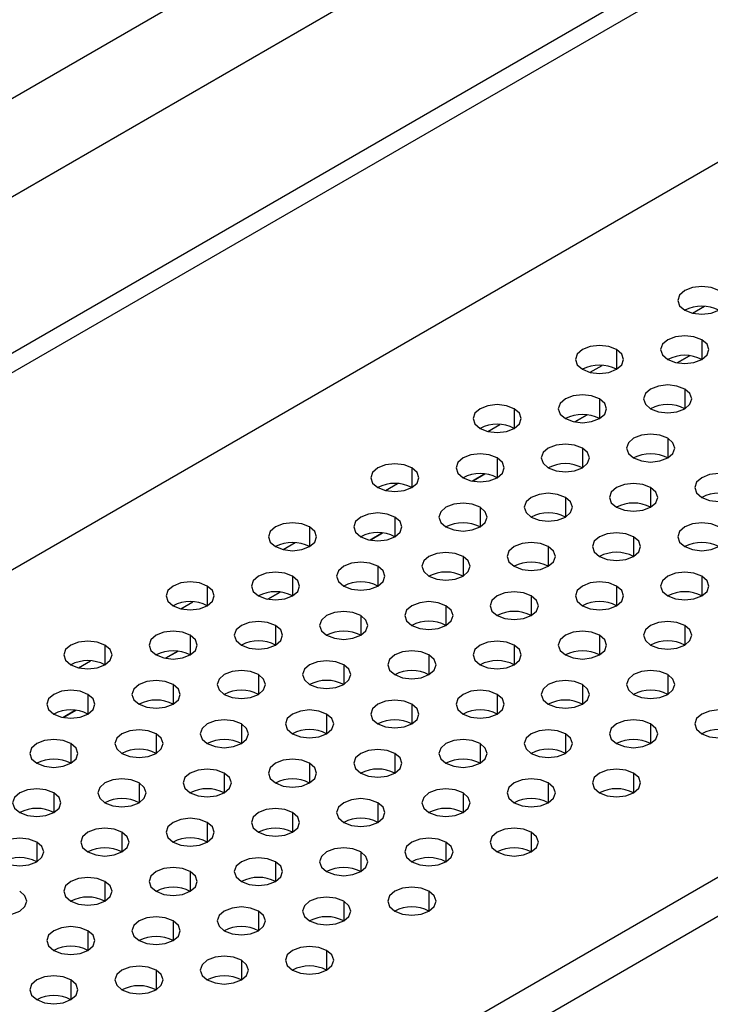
# Model space of a CAD drawing. Header units: millimetres. Extents: x 0 to 1118, y 0 to 864.
# Tile 349 of 397: x 994.58 to 997.45, y 722.26 to 726.34. Entities that reach past the tile are written whole.
import ezdxf

# ---------------------------------------------------------------- set-up
doc = ezdxf.new("R2010")
doc.units = ezdxf.units.MM

msp = doc.modelspace()

# ---------------------------------------------------------------- linework, layer by layer
at = {"color": 7, "linetype": 'Continuous', "lineweight": 25}
for p, q in [((947.7002, 698.97), (999.6022, 728.9324)), ((946.1073, 696.995), (1001.403, 728.9165)), ((1001.4737, 728.8757), (946.178, 696.9542)), ((999.7058, 728.5839), (947.8037, 698.6215)), ((945.9658, 696.0152), (1001.6859, 728.1816)), ((948.5326, 694.5334), (1004.2526, 726.6999)), ((1004.3234, 726.5774), (948.6033, 694.4109)), ((997.3607, 724.9501), (997.3092, 724.9204)), ((996.9364, 724.7052), (996.885, 724.6755)), ((996.5122, 724.4603), (996.4607, 724.4306)), ((996.0879, 724.2153), (996.0364, 724.1856)), ((995.6636, 723.9704), (995.6122, 723.9407)), ((995.2394, 723.7255), (995.1879, 723.6958)), ((994.8151, 723.4806), (994.7637, 723.4509))]:
    msp.add_line(p, q, dxfattribs=at)
at = {"color": 8, "linetype": 'Continuous', "lineweight": 25}
for p, q in [((997.3726, 725.1261), (997.4227, 725.155)), ((997.4114, 725.016), (997.4114, 724.9344)), ((997.0578, 724.9752), (997.0578, 724.8936)), ((997.3093, 724.9204), (997.3608, 724.9501)), ((996.9483, 724.8812), (996.9984, 724.9101)), ((997.3407, 724.8119), (997.3407, 724.7303)), ((996.9871, 724.7711), (996.9871, 724.6895)), ((996.6336, 724.7303), (996.6336, 724.6486)), ((996.8851, 724.6755), (996.9365, 724.7052)), ((996.5241, 724.6363), (996.5741, 724.6652)), ((997.27, 724.6078), (997.27, 724.5262)), ((996.9164, 724.567), (996.9164, 724.4854)), ((996.5629, 724.5262), (996.5629, 724.4445)), ((996.2093, 724.4854), (996.2093, 724.4037)), ((996.4608, 724.4305), (996.5123, 724.4602)), ((996.0998, 724.3913), (996.1499, 724.4202)), ((997.1993, 724.4037), (997.1993, 724.3221)), ((996.8457, 724.3629), (996.8457, 724.2813)), ((996.4922, 724.3221), (996.4922, 724.2404)), ((996.1386, 724.2813), (996.1386, 724.1996)), ((995.785, 724.2404), (995.785, 724.1588)), ((996.0365, 724.1856), (996.088, 724.2153)), ((997.1285, 724.1996), (997.1285, 724.118)), ((995.6755, 724.1464), (995.7256, 724.1753)), ((996.775, 724.1588), (996.775, 724.0771)), ((996.4214, 724.118), (996.4214, 724.0363)), ((996.0679, 724.0771), (996.0679, 723.9955)), ((995.7143, 724.0363), (995.7143, 723.9547)), ((997.4114, 724.0363), (997.4114, 723.9547)), ((995.3608, 723.9955), (995.3608, 723.9139)), ((997.0578, 723.9955), (997.0578, 723.9139)), ((995.6123, 723.9407), (995.6637, 723.9704)), ((996.7043, 723.9547), (996.7043, 723.873)), ((995.2513, 723.9015), (995.3013, 723.9304)), ((996.3507, 723.9139), (996.3507, 723.8322)), ((995.9972, 723.873), (995.9972, 723.7914)), ((995.6436, 723.8322), (995.6436, 723.7506)), ((997.3407, 723.8322), (997.3407, 723.7506)), ((995.2901, 723.7914), (995.2901, 723.7098)), ((996.9871, 723.7914), (996.9871, 723.7098)), ((994.9365, 723.7506), (994.9365, 723.6689)), ((996.6336, 723.7506), (996.6336, 723.6689)), ((995.188, 723.6958), (995.2395, 723.7255)), ((996.28, 723.7098), (996.28, 723.6281)), ((994.827, 723.6566), (994.8771, 723.6855)), ((995.9265, 723.6689), (995.9265, 723.5873)), ((995.5729, 723.6281), (995.5729, 723.5465)), ((997.27, 723.6281), (997.27, 723.5465)), ((995.2194, 723.5873), (995.2194, 723.5057)), ((996.9164, 723.5873), (996.9164, 723.5057)), ((994.8658, 723.5465), (994.8658, 723.4648)), ((996.5629, 723.5465), (996.5629, 723.4648)), ((996.2093, 723.5057), (996.2093, 723.424)), ((994.7638, 723.4508), (994.8152, 723.4806)), ((995.8558, 723.4648), (995.8558, 723.3832)), ((995.5022, 723.424), (995.5022, 723.3424)), ((997.1993, 723.424), (997.1993, 723.3424)), ((995.1486, 723.3832), (995.1486, 723.3016)), ((996.8457, 723.3832), (996.8457, 723.3016)), ((994.7951, 723.3424), (994.7951, 723.2607)), ((996.4922, 723.3424), (996.4922, 723.2607)), ((996.1386, 723.3016), (996.1386, 723.2199)), ((995.785, 723.2607), (995.785, 723.1791)), ((995.4315, 723.2199), (995.4315, 723.1383)), ((997.1285, 723.2199), (997.1285, 723.1383)), ((995.0779, 723.1791), (995.0779, 723.0975)), ((996.775, 723.1791), (996.775, 723.0975)), ((994.7244, 723.1383), (994.7244, 723.0566)), ((996.4214, 723.1383), (996.4214, 723.0566)), ((996.0679, 723.0975), (996.0679, 723.0158)), ((995.7143, 723.0566), (995.7143, 722.975)), ((995.3608, 723.0158), (995.3608, 722.9342)), ((995.0072, 722.975), (995.0072, 722.8934)), ((996.7043, 722.975), (996.7043, 722.8934)), ((994.6537, 722.9342), (994.6537, 722.8525)), ((996.3507, 722.9342), (996.3507, 722.8525)), ((995.9972, 722.8934), (995.9972, 722.8117)), ((995.6436, 722.8525), (995.6436, 722.7709)), ((995.2901, 722.8117), (995.2901, 722.7301)), ((994.9365, 722.7709), (994.9365, 722.6893)), ((996.28, 722.7301), (996.28, 722.6484)), ((995.9265, 722.6893), (995.9265, 722.6076)), ((995.5729, 722.6484), (995.5729, 722.5668)), ((995.2194, 722.6076), (995.2194, 722.526)), ((994.8658, 722.5668), (994.8658, 722.4852)), ((995.8558, 722.4852), (995.8558, 722.4035)), ((995.5022, 722.4443), (995.5022, 722.3627)), ((995.1486, 722.4035), (995.1486, 722.3219)), ((994.7951, 722.3627), (994.7951, 722.2811))]:
    msp.add_line(p, q, dxfattribs=at)
at = {"color": 7, "linetype": 'Continuous', "lineweight": 25, "flags": 128}
for points in [[(997.4821, 725.2201), (997.4497, 725.2326), (997.4114, 725.237), (997.3731, 725.2326), (997.3407, 725.2201), (997.319, 725.2014), (997.3114, 725.1793), (997.319, 725.1572), (997.3407, 725.1385)], [(997.3407, 725.1385), (997.3731, 725.126), (997.4114, 725.1216), (997.4497, 725.126), (997.4821, 725.1385), (997.5038, 725.1572), (997.5114, 725.1793), (997.5038, 725.2014), (997.4821, 725.2201)], [(997.4114, 725.016), (997.3789, 725.0285), (997.3407, 725.0329), (997.3024, 725.0285), (997.27, 725.016), (997.2483, 724.9973), (997.2407, 724.9752), (997.2483, 724.9531), (997.27, 724.9344)], [(997.27, 724.9344), (997.3024, 724.9219), (997.3407, 724.9175), (997.3789, 724.9219), (997.4114, 724.9344), (997.4331, 724.9531), (997.4407, 724.9752), (997.4331, 724.9973), (997.4114, 725.016)], [(997.0578, 724.9752), (997.0254, 724.9877), (996.9871, 724.9921), (996.9489, 724.9877), (996.9164, 724.9752), (996.8947, 724.9565), (996.8871, 724.9344), (996.8947, 724.9123), (996.9164, 724.8936)], [(996.9164, 724.8936), (996.9489, 724.881), (996.9871, 724.8766), (997.0254, 724.881), (997.0578, 724.8936), (997.0795, 724.9123), (997.0871, 724.9344), (997.0795, 724.9565), (997.0578, 724.9752)], [(997.3407, 724.8119), (997.3082, 724.8244), (997.27, 724.8288), (997.2317, 724.8244), (997.1993, 724.8119), (997.1776, 724.7932), (997.17, 724.7711), (997.1776, 724.749), (997.1993, 724.7303)], [(997.1993, 724.7303), (997.2317, 724.7178), (997.27, 724.7134), (997.3082, 724.7178), (997.3407, 724.7303), (997.3624, 724.749), (997.37, 724.7711), (997.3624, 724.7932), (997.3407, 724.8119)], [(996.9871, 724.7711), (996.9547, 724.7836), (996.9164, 724.788), (996.8781, 724.7836), (996.8457, 724.7711), (996.824, 724.7524), (996.8164, 724.7303), (996.824, 724.7082), (996.8457, 724.6895)], [(996.8457, 724.6895), (996.8781, 724.6769), (996.9164, 724.6725), (996.9547, 724.6769), (996.9871, 724.6895), (997.0088, 724.7082), (997.0164, 724.7303), (997.0088, 724.7524), (996.9871, 724.7711)], [(996.6336, 724.7303), (996.6011, 724.7428), (996.5629, 724.7472), (996.5246, 724.7428), (996.4922, 724.7303), (996.4705, 724.7115), (996.4629, 724.6895), (996.4705, 724.6674), (996.4922, 724.6486)], [(996.4922, 724.6486), (996.5246, 724.6361), (996.5629, 724.6317), (996.6011, 724.6361), (996.6336, 724.6486), (996.6553, 724.6674), (996.6629, 724.6895), (996.6553, 724.7115), (996.6336, 724.7303)], [(997.27, 724.6078), (997.2375, 724.6203), (997.1993, 724.6247), (997.161, 724.6203), (997.1285, 724.6078), (997.1069, 724.5891), (997.0993, 724.567), (997.1069, 724.5449), (997.1285, 724.5262)], [(997.1285, 724.5262), (997.161, 724.5137), (997.1993, 724.5093), (997.2375, 724.5137), (997.27, 724.5262), (997.2916, 724.5449), (997.2993, 724.567), (997.2916, 724.5891), (997.27, 724.6078)], [(996.9164, 724.567), (996.884, 724.5795), (996.8457, 724.5839), (996.8074, 724.5795), (996.775, 724.567), (996.7533, 724.5483), (996.7457, 724.5262), (996.7533, 724.5041), (996.775, 724.4854)], [(996.775, 724.4854), (996.8074, 724.4728), (996.8457, 724.4684), (996.884, 724.4728), (996.9164, 724.4854), (996.9381, 724.5041), (996.9457, 724.5262), (996.9381, 724.5483), (996.9164, 724.567)], [(996.5629, 724.5262), (996.5304, 724.5387), (996.4922, 724.5431), (996.4539, 724.5387), (996.4214, 724.5262), (996.3998, 724.5074), (996.3922, 724.4854), (996.3998, 724.4633), (996.4214, 724.4445)], [(996.4214, 724.4445), (996.4539, 724.432), (996.4922, 724.4276), (996.5304, 724.432), (996.5629, 724.4445), (996.5845, 724.4633), (996.5922, 724.4854), (996.5845, 724.5074), (996.5629, 724.5262)], [(996.2093, 724.4854), (996.1769, 724.4979), (996.1386, 724.5023), (996.1003, 724.4979), (996.0679, 724.4854), (996.0462, 724.4666), (996.0386, 724.4445), (996.0462, 724.4224), (996.0679, 724.4037)], [(996.0679, 724.4037), (996.1003, 724.3912), (996.1386, 724.3868), (996.1769, 724.3912), (996.2093, 724.4037), (996.231, 724.4224), (996.2386, 724.4445), (996.231, 724.4666), (996.2093, 724.4854)], [(997.5528, 724.4445), (997.5204, 724.457), (997.4821, 724.4614), (997.4438, 724.457), (997.4114, 724.4445), (997.3897, 724.4258), (997.3821, 724.4037), (997.3897, 724.3816), (997.4114, 724.3629)], [(997.4114, 724.3629), (997.4438, 724.3504), (997.4821, 724.346), (997.5204, 724.3504), (997.5528, 724.3629), (997.5745, 724.3816), (997.5821, 724.4037), (997.5745, 724.4258), (997.5528, 724.4445)], [(997.1993, 724.4037), (997.1668, 724.4162), (997.1285, 724.4206), (997.0903, 724.4162), (997.0578, 724.4037), (997.0362, 724.385), (997.0285, 724.3629), (997.0362, 724.3408), (997.0578, 724.3221)], [(997.0578, 724.3221), (997.0903, 724.3096), (997.1285, 724.3052), (997.1668, 724.3096), (997.1993, 724.3221), (997.2209, 724.3408), (997.2285, 724.3629), (997.2209, 724.385), (997.1993, 724.4037)], [(996.8457, 724.3629), (996.8133, 724.3754), (996.775, 724.3798), (996.7367, 724.3754), (996.7043, 724.3629), (996.6826, 724.3442), (996.675, 724.3221), (996.6826, 724.3), (996.7043, 724.2813)], [(996.7043, 724.2813), (996.7367, 724.2687), (996.775, 724.2643), (996.8133, 724.2687), (996.8457, 724.2813), (996.8674, 724.3), (996.875, 724.3221), (996.8674, 724.3442), (996.8457, 724.3629)], [(996.4922, 724.3221), (996.4597, 724.3346), (996.4214, 724.339), (996.3832, 724.3346), (996.3507, 724.3221), (996.3291, 724.3033), (996.3214, 724.2813), (996.3291, 724.2592), (996.3507, 724.2404)], [(996.3507, 724.2404), (996.3832, 724.2279), (996.4214, 724.2235), (996.4597, 724.2279), (996.4922, 724.2404), (996.5138, 724.2592), (996.5214, 724.2813), (996.5138, 724.3033), (996.4922, 724.3221)], [(996.1386, 724.2813), (996.1062, 724.2938), (996.0679, 724.2982), (996.0296, 724.2938), (995.9972, 724.2813), (995.9755, 724.2625), (995.9679, 724.2404), (995.9755, 724.2183), (995.9972, 724.1996)], [(995.9972, 724.1996), (996.0296, 724.1871), (996.0679, 724.1827), (996.1062, 724.1871), (996.1386, 724.1996), (996.1603, 724.2183), (996.1679, 724.2404), (996.1603, 724.2625), (996.1386, 724.2813)], [(995.785, 724.2404), (995.7526, 724.2529), (995.7143, 724.2573), (995.6761, 724.2529), (995.6436, 724.2404), (995.6219, 724.2217), (995.6143, 724.1996), (995.6219, 724.1775), (995.6436, 724.1588)], [(995.6436, 724.1588), (995.6761, 724.1463), (995.7143, 724.1419), (995.7526, 724.1463), (995.785, 724.1588), (995.8067, 724.1775), (995.8143, 724.1996), (995.8067, 724.2217), (995.785, 724.2404)], [(997.4821, 724.2404), (997.4497, 724.2529), (997.4114, 724.2573), (997.3731, 724.2529), (997.3407, 724.2404), (997.319, 724.2217), (997.3114, 724.1996), (997.319, 724.1775), (997.3407, 724.1588)], [(997.3407, 724.1588), (997.3731, 724.1463), (997.4114, 724.1419), (997.4497, 724.1463), (997.4821, 724.1588), (997.5038, 724.1775), (997.5114, 724.1996), (997.5038, 724.2217), (997.4821, 724.2404)], [(997.1285, 724.1996), (997.0961, 724.2121), (997.0578, 724.2165), (997.0196, 724.2121), (996.9871, 724.1996), (996.9654, 724.1809), (996.9578, 724.1588), (996.9654, 724.1367), (996.9871, 724.118)], [(996.9871, 724.118), (997.0196, 724.1055), (997.0578, 724.1011), (997.0961, 724.1055), (997.1285, 724.118), (997.1502, 724.1367), (997.1578, 724.1588), (997.1502, 724.1809), (997.1285, 724.1996)], [(996.775, 724.1588), (996.7426, 724.1713), (996.7043, 724.1757), (996.666, 724.1713), (996.6336, 724.1588), (996.6119, 724.1401), (996.6043, 724.118), (996.6119, 724.0959), (996.6336, 724.0771)], [(996.6336, 724.0771), (996.666, 724.0646), (996.7043, 724.0602), (996.7426, 724.0646), (996.775, 724.0771), (996.7967, 724.0959), (996.8043, 724.118), (996.7967, 724.1401), (996.775, 724.1588)], [(996.4214, 724.118), (996.389, 724.1305), (996.3507, 724.1349), (996.3125, 724.1305), (996.28, 724.118), (996.2583, 724.0992), (996.2507, 724.0771), (996.2583, 724.0551), (996.28, 724.0363)], [(996.28, 724.0363), (996.3125, 724.0238), (996.3507, 724.0194), (996.389, 724.0238), (996.4214, 724.0363), (996.4431, 724.0551), (996.4507, 724.0771), (996.4431, 724.0992), (996.4214, 724.118)], [(996.0679, 724.0771), (996.0354, 724.0897), (995.9972, 724.0941), (995.9589, 724.0897), (995.9265, 724.0771), (995.9048, 724.0584), (995.8972, 724.0363), (995.9048, 724.0142), (995.9265, 723.9955)], [(995.9265, 723.9955), (995.9589, 723.983), (995.9972, 723.9786), (996.0354, 723.983), (996.0679, 723.9955), (996.0896, 724.0142), (996.0972, 724.0363), (996.0896, 724.0584), (996.0679, 724.0771)], [(995.7143, 724.0363), (995.6819, 724.0488), (995.6436, 724.0532), (995.6054, 724.0488), (995.5729, 724.0363), (995.5512, 724.0176), (995.5436, 723.9955), (995.5512, 723.9734), (995.5729, 723.9547)], [(995.5729, 723.9547), (995.6054, 723.9422), (995.6436, 723.9378), (995.6819, 723.9422), (995.7143, 723.9547), (995.736, 723.9734), (995.7436, 723.9955), (995.736, 724.0176), (995.7143, 724.0363)], [(997.4114, 724.0363), (997.3789, 724.0488), (997.3407, 724.0532), (997.3024, 724.0488), (997.27, 724.0363), (997.2483, 724.0176), (997.2407, 723.9955), (997.2483, 723.9734), (997.27, 723.9547)], [(997.27, 723.9547), (997.3024, 723.9422), (997.3407, 723.9378), (997.3789, 723.9422), (997.4114, 723.9547), (997.4331, 723.9734), (997.4407, 723.9955), (997.4331, 724.0176), (997.4114, 724.0363)], [(995.3608, 723.9955), (995.3283, 724.008), (995.2901, 724.0124), (995.2518, 724.008), (995.2194, 723.9955), (995.1977, 723.9768), (995.1901, 723.9547), (995.1977, 723.9326), (995.2194, 723.9139)], [(995.2194, 723.9139), (995.2518, 723.9014), (995.2901, 723.897), (995.3283, 723.9014), (995.3608, 723.9139), (995.3825, 723.9326), (995.3901, 723.9547), (995.3825, 723.9768), (995.3608, 723.9955)], [(997.0578, 723.9955), (997.0254, 724.008), (996.9871, 724.0124), (996.9489, 724.008), (996.9164, 723.9955), (996.8947, 723.9768), (996.8871, 723.9547), (996.8947, 723.9326), (996.9164, 723.9139)], [(996.9164, 723.9139), (996.9489, 723.9014), (996.9871, 723.897), (997.0254, 723.9014), (997.0578, 723.9139), (997.0795, 723.9326), (997.0871, 723.9547), (997.0795, 723.9768), (997.0578, 723.9955)], [(996.7043, 723.9547), (996.6718, 723.9672), (996.6336, 723.9716), (996.5953, 723.9672), (996.5629, 723.9547), (996.5412, 723.936), (996.5336, 723.9139), (996.5412, 723.8918), (996.5629, 723.873)], [(996.5629, 723.873), (996.5953, 723.8605), (996.6336, 723.8561), (996.6718, 723.8605), (996.7043, 723.873), (996.726, 723.8918), (996.7336, 723.9139), (996.726, 723.936), (996.7043, 723.9547)], [(996.3507, 723.9139), (996.3183, 723.9264), (996.28, 723.9308), (996.2418, 723.9264), (996.2093, 723.9139), (996.1876, 723.8951), (996.18, 723.873), (996.1876, 723.851), (996.2093, 723.8322)], [(996.2093, 723.8322), (996.2418, 723.8197), (996.28, 723.8153), (996.3183, 723.8197), (996.3507, 723.8322), (996.3724, 723.851), (996.38, 723.873), (996.3724, 723.8951), (996.3507, 723.9139)], [(995.9972, 723.873), (995.9647, 723.8856), (995.9265, 723.89), (995.8882, 723.8856), (995.8558, 723.873), (995.8341, 723.8543), (995.8265, 723.8322), (995.8341, 723.8101), (995.8558, 723.7914)], [(995.8558, 723.7914), (995.8882, 723.7789), (995.9265, 723.7745), (995.9647, 723.7789), (995.9972, 723.7914), (996.0189, 723.8101), (996.0265, 723.8322), (996.0189, 723.8543), (995.9972, 723.873)], [(995.6436, 723.8322), (995.6112, 723.8447), (995.5729, 723.8491), (995.5346, 723.8447), (995.5022, 723.8322), (995.4805, 723.8135), (995.4729, 723.7914), (995.4805, 723.7693), (995.5022, 723.7506)], [(995.5022, 723.7506), (995.5346, 723.7381), (995.5729, 723.7337), (995.6112, 723.7381), (995.6436, 723.7506), (995.6653, 723.7693), (995.6729, 723.7914), (995.6653, 723.8135), (995.6436, 723.8322)], [(997.3407, 723.8322), (997.3082, 723.8447), (997.27, 723.8491), (997.2317, 723.8447), (997.1993, 723.8322), (997.1776, 723.8135), (997.17, 723.7914), (997.1776, 723.7693), (997.1993, 723.7506)], [(997.1993, 723.7506), (997.2317, 723.7381), (997.27, 723.7337), (997.3082, 723.7381), (997.3407, 723.7506), (997.3624, 723.7693), (997.37, 723.7914), (997.3624, 723.8135), (997.3407, 723.8322)], [(995.2901, 723.7914), (995.2576, 723.8039), (995.2194, 723.8083), (995.1811, 723.8039), (995.1486, 723.7914), (995.127, 723.7727), (995.1194, 723.7506), (995.127, 723.7285), (995.1486, 723.7098)], [(995.1486, 723.7098), (995.1811, 723.6973), (995.2194, 723.6929), (995.2576, 723.6973), (995.2901, 723.7098), (995.3117, 723.7285), (995.3194, 723.7506), (995.3117, 723.7727), (995.2901, 723.7914)], [(996.9871, 723.7914), (996.9547, 723.8039), (996.9164, 723.8083), (996.8781, 723.8039), (996.8457, 723.7914), (996.824, 723.7727), (996.8164, 723.7506), (996.824, 723.7285), (996.8457, 723.7098)], [(996.8457, 723.7098), (996.8781, 723.6973), (996.9164, 723.6929), (996.9547, 723.6973), (996.9871, 723.7098), (997.0088, 723.7285), (997.0164, 723.7506), (997.0088, 723.7727), (996.9871, 723.7914)], [(994.9365, 723.7506), (994.9041, 723.7631), (994.8658, 723.7675), (994.8275, 723.7631), (994.7951, 723.7506), (994.7734, 723.7319), (994.7658, 723.7098), (994.7734, 723.6877), (994.7951, 723.6689)], [(994.7951, 723.6689), (994.8275, 723.6564), (994.8658, 723.652), (994.9041, 723.6564), (994.9365, 723.6689), (994.9582, 723.6877), (994.9658, 723.7098), (994.9582, 723.7319), (994.9365, 723.7506)], [(996.6336, 723.7506), (996.6011, 723.7631), (996.5629, 723.7675), (996.5246, 723.7631), (996.4922, 723.7506), (996.4705, 723.7319), (996.4629, 723.7098), (996.4705, 723.6877), (996.4922, 723.6689)], [(996.4922, 723.6689), (996.5246, 723.6564), (996.5629, 723.652), (996.6011, 723.6564), (996.6336, 723.6689), (996.6553, 723.6877), (996.6629, 723.7098), (996.6553, 723.7319), (996.6336, 723.7506)], [(996.28, 723.7098), (996.2476, 723.7223), (996.2093, 723.7267), (996.171, 723.7223), (996.1386, 723.7098), (996.1169, 723.691), (996.1093, 723.6689), (996.1169, 723.6469), (996.1386, 723.6281)], [(996.1386, 723.6281), (996.171, 723.6156), (996.2093, 723.6112), (996.2476, 723.6156), (996.28, 723.6281), (996.3017, 723.6469), (996.3093, 723.6689), (996.3017, 723.691), (996.28, 723.7098)], [(995.9265, 723.6689), (995.894, 723.6815), (995.8558, 723.6859), (995.8175, 723.6815), (995.785, 723.6689), (995.7634, 723.6502), (995.7558, 723.6281), (995.7634, 723.606), (995.785, 723.5873)], [(995.785, 723.5873), (995.8175, 723.5748), (995.8558, 723.5704), (995.894, 723.5748), (995.9265, 723.5873), (995.9481, 723.606), (995.9558, 723.6281), (995.9481, 723.6502), (995.9265, 723.6689)], [(995.5729, 723.6281), (995.5405, 723.6406), (995.5022, 723.645), (995.4639, 723.6406), (995.4315, 723.6281), (995.4098, 723.6094), (995.4022, 723.5873), (995.4098, 723.5652), (995.4315, 723.5465)], [(995.4315, 723.5465), (995.4639, 723.534), (995.5022, 723.5296), (995.5405, 723.534), (995.5729, 723.5465), (995.5946, 723.5652), (995.6022, 723.5873), (995.5946, 723.6094), (995.5729, 723.6281)], [(997.27, 723.6281), (997.2375, 723.6406), (997.1993, 723.645), (997.161, 723.6406), (997.1285, 723.6281), (997.1069, 723.6094), (997.0993, 723.5873), (997.1069, 723.5652), (997.1285, 723.5465)], [(997.1285, 723.5465), (997.161, 723.534), (997.1993, 723.5296), (997.2375, 723.534), (997.27, 723.5465), (997.2916, 723.5652), (997.2993, 723.5873), (997.2916, 723.6094), (997.27, 723.6281)], [(995.2194, 723.5873), (995.1869, 723.5998), (995.1486, 723.6042), (995.1104, 723.5998), (995.0779, 723.5873), (995.0563, 723.5686), (995.0486, 723.5465), (995.0563, 723.5244), (995.0779, 723.5057)], [(995.0779, 723.5057), (995.1104, 723.4931), (995.1486, 723.4888), (995.1869, 723.4931), (995.2194, 723.5057), (995.241, 723.5244), (995.2486, 723.5465), (995.241, 723.5686), (995.2194, 723.5873)], [(996.9164, 723.5873), (996.884, 723.5998), (996.8457, 723.6042), (996.8074, 723.5998), (996.775, 723.5873), (996.7533, 723.5686), (996.7457, 723.5465), (996.7533, 723.5244), (996.775, 723.5057)], [(996.775, 723.5057), (996.8074, 723.4931), (996.8457, 723.4888), (996.884, 723.4931), (996.9164, 723.5057), (996.9381, 723.5244), (996.9457, 723.5465), (996.9381, 723.5686), (996.9164, 723.5873)], [(994.8658, 723.5465), (994.8334, 723.559), (994.7951, 723.5634), (994.7568, 723.559), (994.7244, 723.5465), (994.7027, 723.5278), (994.6951, 723.5057), (994.7027, 723.4836), (994.7244, 723.4648)], [(994.7244, 723.4648), (994.7568, 723.4523), (994.7951, 723.4479), (994.8334, 723.4523), (994.8658, 723.4648), (994.8875, 723.4836), (994.8951, 723.5057), (994.8875, 723.5278), (994.8658, 723.5465)], [(996.5629, 723.5465), (996.5304, 723.559), (996.4922, 723.5634), (996.4539, 723.559), (996.4214, 723.5465), (996.3998, 723.5278), (996.3922, 723.5057), (996.3998, 723.4836), (996.4214, 723.4648)], [(996.4214, 723.4648), (996.4539, 723.4523), (996.4922, 723.4479), (996.5304, 723.4523), (996.5629, 723.4648), (996.5845, 723.4836), (996.5922, 723.5057), (996.5845, 723.5278), (996.5629, 723.5465)], [(996.2093, 723.5057), (996.1769, 723.5182), (996.1386, 723.5226), (996.1003, 723.5182), (996.0679, 723.5057), (996.0462, 723.4869), (996.0386, 723.4648), (996.0462, 723.4428), (996.0679, 723.424)], [(996.0679, 723.424), (996.1003, 723.4115), (996.1386, 723.4071), (996.1769, 723.4115), (996.2093, 723.424), (996.231, 723.4428), (996.2386, 723.4648), (996.231, 723.4869), (996.2093, 723.5057)], [(995.8558, 723.4648), (995.8233, 723.4774), (995.785, 723.4818), (995.7468, 723.4774), (995.7143, 723.4648), (995.6927, 723.4461), (995.685, 723.424), (995.6927, 723.4019), (995.7143, 723.3832)], [(995.7143, 723.3832), (995.7468, 723.3707), (995.785, 723.3663), (995.8233, 723.3707), (995.8558, 723.3832), (995.8774, 723.4019), (995.885, 723.424), (995.8774, 723.4461), (995.8558, 723.4648)], [(997.5528, 723.4648), (997.5204, 723.4774), (997.4821, 723.4818), (997.4438, 723.4774), (997.4114, 723.4648), (997.3897, 723.4461), (997.3821, 723.424), (997.3897, 723.4019), (997.4114, 723.3832)], [(997.4114, 723.3832), (997.4438, 723.3707), (997.4821, 723.3663), (997.5204, 723.3707), (997.5528, 723.3832), (997.5745, 723.4019), (997.5821, 723.424), (997.5745, 723.4461), (997.5528, 723.4648)], [(995.5022, 723.424), (995.4698, 723.4365), (995.4315, 723.4409), (995.3932, 723.4365), (995.3608, 723.424), (995.3391, 723.4053), (995.3315, 723.3832), (995.3391, 723.3611), (995.3608, 723.3424)], [(995.3608, 723.3424), (995.3932, 723.3299), (995.4315, 723.3255), (995.4698, 723.3299), (995.5022, 723.3424), (995.5239, 723.3611), (995.5315, 723.3832), (995.5239, 723.4053), (995.5022, 723.424)], [(997.1993, 723.424), (997.1668, 723.4365), (997.1285, 723.4409), (997.0903, 723.4365), (997.0578, 723.424), (997.0362, 723.4053), (997.0285, 723.3832), (997.0362, 723.3611), (997.0578, 723.3424)], [(997.0578, 723.3424), (997.0903, 723.3299), (997.1285, 723.3255), (997.1668, 723.3299), (997.1993, 723.3424), (997.2209, 723.3611), (997.2285, 723.3832), (997.2209, 723.4053), (997.1993, 723.424)], [(995.1486, 723.3832), (995.1162, 723.3957), (995.0779, 723.4001), (995.0397, 723.3957), (995.0072, 723.3832), (994.9856, 723.3645), (994.9779, 723.3424), (994.9856, 723.3203), (995.0072, 723.3016)], [(995.0072, 723.3016), (995.0397, 723.289), (995.0779, 723.2847), (995.1162, 723.289), (995.1486, 723.3016), (995.1703, 723.3203), (995.1779, 723.3424), (995.1703, 723.3645), (995.1486, 723.3832)], [(996.8457, 723.3832), (996.8133, 723.3957), (996.775, 723.4001), (996.7367, 723.3957), (996.7043, 723.3832), (996.6826, 723.3645), (996.675, 723.3424), (996.6826, 723.3203), (996.7043, 723.3016)], [(996.7043, 723.3016), (996.7367, 723.289), (996.775, 723.2847), (996.8133, 723.289), (996.8457, 723.3016), (996.8674, 723.3203), (996.875, 723.3424), (996.8674, 723.3645), (996.8457, 723.3832)], [(994.7951, 723.3424), (994.7627, 723.3549), (994.7244, 723.3593), (994.6861, 723.3549), (994.6537, 723.3424), (994.632, 723.3237), (994.6244, 723.3016), (994.632, 723.2795), (994.6537, 723.2607)], [(994.6537, 723.2607), (994.6861, 723.2482), (994.7244, 723.2438), (994.7627, 723.2482), (994.7951, 723.2607), (994.8168, 723.2795), (994.8244, 723.3016), (994.8168, 723.3237), (994.7951, 723.3424)], [(996.4922, 723.3424), (996.4597, 723.3549), (996.4214, 723.3593), (996.3832, 723.3549), (996.3507, 723.3424), (996.3291, 723.3237), (996.3214, 723.3016), (996.3291, 723.2795), (996.3507, 723.2607)], [(996.3507, 723.2607), (996.3832, 723.2482), (996.4214, 723.2438), (996.4597, 723.2482), (996.4922, 723.2607), (996.5138, 723.2795), (996.5214, 723.3016), (996.5138, 723.3237), (996.4922, 723.3424)], [(996.1386, 723.3016), (996.1062, 723.3141), (996.0679, 723.3185), (996.0296, 723.3141), (995.9972, 723.3016), (995.9755, 723.2828), (995.9679, 723.2607), (995.9755, 723.2386), (995.9972, 723.2199)], [(995.9972, 723.2199), (996.0296, 723.2074), (996.0679, 723.203), (996.1062, 723.2074), (996.1386, 723.2199), (996.1603, 723.2386), (996.1679, 723.2607), (996.1603, 723.2828), (996.1386, 723.3016)], [(995.785, 723.2607), (995.7526, 723.2733), (995.7143, 723.2776), (995.6761, 723.2733), (995.6436, 723.2607), (995.6219, 723.242), (995.6143, 723.2199), (995.6219, 723.1978), (995.6436, 723.1791)], [(995.6436, 723.1791), (995.6761, 723.1666), (995.7143, 723.1622), (995.7526, 723.1666), (995.785, 723.1791), (995.8067, 723.1978), (995.8143, 723.2199), (995.8067, 723.242), (995.785, 723.2607)], [(995.4315, 723.2199), (995.399, 723.2324), (995.3608, 723.2368), (995.3225, 723.2324), (995.2901, 723.2199), (995.2684, 723.2012), (995.2608, 723.1791), (995.2684, 723.157), (995.2901, 723.1383)], [(995.2901, 723.1383), (995.3225, 723.1258), (995.3608, 723.1214), (995.399, 723.1258), (995.4315, 723.1383), (995.4532, 723.157), (995.4608, 723.1791), (995.4532, 723.2012), (995.4315, 723.2199)], [(997.1285, 723.2199), (997.0961, 723.2324), (997.0578, 723.2368), (997.0196, 723.2324), (996.9871, 723.2199), (996.9654, 723.2012), (996.9578, 723.1791), (996.9654, 723.157), (996.9871, 723.1383)], [(996.9871, 723.1383), (997.0196, 723.1258), (997.0578, 723.1214), (997.0961, 723.1258), (997.1285, 723.1383), (997.1502, 723.157), (997.1578, 723.1791), (997.1502, 723.2012), (997.1285, 723.2199)], [(995.0779, 723.1791), (995.0455, 723.1916), (995.0072, 723.196), (994.969, 723.1916), (994.9365, 723.1791), (994.9148, 723.1604), (994.9072, 723.1383), (994.9148, 723.1162), (994.9365, 723.0975)], [(994.9365, 723.0975), (994.969, 723.0849), (995.0072, 723.0806), (995.0455, 723.0849), (995.0779, 723.0975), (995.0996, 723.1162), (995.1072, 723.1383), (995.0996, 723.1604), (995.0779, 723.1791)], [(996.775, 723.1791), (996.7426, 723.1916), (996.7043, 723.196), (996.666, 723.1916), (996.6336, 723.1791), (996.6119, 723.1604), (996.6043, 723.1383), (996.6119, 723.1162), (996.6336, 723.0975)], [(996.6336, 723.0975), (996.666, 723.0849), (996.7043, 723.0806), (996.7426, 723.0849), (996.775, 723.0975), (996.7967, 723.1162), (996.8043, 723.1383), (996.7967, 723.1604), (996.775, 723.1791)], [(994.7244, 723.1383), (994.6919, 723.1508), (994.6537, 723.1552), (994.6154, 723.1508), (994.583, 723.1383), (994.5613, 723.1196), (994.5537, 723.0975), (994.5613, 723.0754), (994.583, 723.0566)], [(994.583, 723.0566), (994.6154, 723.0441), (994.6537, 723.0397), (994.6919, 723.0441), (994.7244, 723.0566), (994.7461, 723.0754), (994.7537, 723.0975), (994.7461, 723.1196), (994.7244, 723.1383)], [(996.4214, 723.1383), (996.389, 723.1508), (996.3507, 723.1552), (996.3125, 723.1508), (996.28, 723.1383), (996.2583, 723.1196), (996.2507, 723.0975), (996.2583, 723.0754), (996.28, 723.0566)], [(996.28, 723.0566), (996.3125, 723.0441), (996.3507, 723.0397), (996.389, 723.0441), (996.4214, 723.0566), (996.4431, 723.0754), (996.4507, 723.0975), (996.4431, 723.1196), (996.4214, 723.1383)], [(996.0679, 723.0975), (996.0354, 723.11), (995.9972, 723.1144), (995.9589, 723.11), (995.9265, 723.0975), (995.9048, 723.0787), (995.8972, 723.0566), (995.9048, 723.0345), (995.9265, 723.0158)], [(995.9265, 723.0158), (995.9589, 723.0033), (995.9972, 722.9989), (996.0354, 723.0033), (996.0679, 723.0158), (996.0896, 723.0345), (996.0972, 723.0566), (996.0896, 723.0787), (996.0679, 723.0975)], [(995.7143, 723.0566), (995.6819, 723.0692), (995.6436, 723.0735), (995.6054, 723.0692), (995.5729, 723.0566), (995.5512, 723.0379), (995.5436, 723.0158), (995.5512, 722.9937), (995.5729, 722.975)], [(995.5729, 722.975), (995.6054, 722.9625), (995.6436, 722.9581), (995.6819, 722.9625), (995.7143, 722.975), (995.736, 722.9937), (995.7436, 723.0158), (995.736, 723.0379), (995.7143, 723.0566)], [(995.3608, 723.0158), (995.3283, 723.0283), (995.2901, 723.0327), (995.2518, 723.0283), (995.2194, 723.0158), (995.1977, 722.9971), (995.1901, 722.975), (995.1977, 722.9529), (995.2194, 722.9342)], [(995.2194, 722.9342), (995.2518, 722.9217), (995.2901, 722.9173), (995.3283, 722.9217), (995.3608, 722.9342), (995.3825, 722.9529), (995.3901, 722.975), (995.3825, 722.9971), (995.3608, 723.0158)], [(995.0072, 722.975), (994.9748, 722.9875), (994.9365, 722.9919), (994.8982, 722.9875), (994.8658, 722.975), (994.8441, 722.9563), (994.8365, 722.9342), (994.8441, 722.9121), (994.8658, 722.8934)], [(994.8658, 722.8934), (994.8982, 722.8808), (994.9365, 722.8764), (994.9748, 722.8808), (995.0072, 722.8934), (995.0289, 722.9121), (995.0365, 722.9342), (995.0289, 722.9563), (995.0072, 722.975)], [(996.7043, 722.975), (996.6718, 722.9875), (996.6336, 722.9919), (996.5953, 722.9875), (996.5629, 722.975), (996.5412, 722.9563), (996.5336, 722.9342), (996.5412, 722.9121), (996.5629, 722.8934)], [(996.5629, 722.8934), (996.5953, 722.8808), (996.6336, 722.8764), (996.6718, 722.8808), (996.7043, 722.8934), (996.726, 722.9121), (996.7336, 722.9342), (996.726, 722.9563), (996.7043, 722.975)], [(994.6537, 722.9342), (994.6212, 722.9467), (994.583, 722.9511), (994.5447, 722.9467), (994.5123, 722.9342), (994.4906, 722.9154), (994.483, 722.8934), (994.4906, 722.8713), (994.5123, 722.8525)], [(994.5123, 722.8525), (994.5447, 722.84), (994.583, 722.8356), (994.6212, 722.84), (994.6537, 722.8525), (994.6754, 722.8713), (994.683, 722.8934), (994.6754, 722.9154), (994.6537, 722.9342)], [(996.3507, 722.9342), (996.3183, 722.9467), (996.28, 722.9511), (996.2418, 722.9467), (996.2093, 722.9342), (996.1876, 722.9154), (996.18, 722.8934), (996.1876, 722.8713), (996.2093, 722.8525)], [(996.2093, 722.8525), (996.2418, 722.84), (996.28, 722.8356), (996.3183, 722.84), (996.3507, 722.8525), (996.3724, 722.8713), (996.38, 722.8934), (996.3724, 722.9154), (996.3507, 722.9342)], [(995.9972, 722.8934), (995.9647, 722.9059), (995.9265, 722.9103), (995.8882, 722.9059), (995.8558, 722.8934), (995.8341, 722.8746), (995.8265, 722.8525), (995.8341, 722.8304), (995.8558, 722.8117)], [(995.8558, 722.8117), (995.8882, 722.7992), (995.9265, 722.7948), (995.9647, 722.7992), (995.9972, 722.8117), (996.0189, 722.8304), (996.0265, 722.8525), (996.0189, 722.8746), (995.9972, 722.8934)], [(995.6436, 722.8525), (995.6112, 722.8651), (995.5729, 722.8694), (995.5346, 722.8651), (995.5022, 722.8525), (995.4805, 722.8338), (995.4729, 722.8117), (995.4805, 722.7896), (995.5022, 722.7709)], [(995.5022, 722.7709), (995.5346, 722.7584), (995.5729, 722.754), (995.6112, 722.7584), (995.6436, 722.7709), (995.6653, 722.7896), (995.6729, 722.8117), (995.6653, 722.8338), (995.6436, 722.8525)], [(995.2901, 722.8117), (995.2576, 722.8242), (995.2194, 722.8286), (995.1811, 722.8242), (995.1486, 722.8117), (995.127, 722.793), (995.1194, 722.7709), (995.127, 722.7488), (995.1486, 722.7301)], [(995.1486, 722.7301), (995.1811, 722.7176), (995.2194, 722.7132), (995.2576, 722.7176), (995.2901, 722.7301), (995.3117, 722.7488), (995.3194, 722.7709), (995.3117, 722.793), (995.2901, 722.8117)], [(994.9365, 722.7709), (994.9041, 722.7834), (994.8658, 722.7878), (994.8275, 722.7834), (994.7951, 722.7709), (994.7734, 722.7522), (994.7658, 722.7301), (994.7734, 722.708), (994.7951, 722.6893)], [(994.7951, 722.6893), (994.8275, 722.6767), (994.8658, 722.6723), (994.9041, 722.6767), (994.9365, 722.6893), (994.9582, 722.708), (994.9658, 722.7301), (994.9582, 722.7522), (994.9365, 722.7709)], [(994.4415, 722.6484), (994.474, 722.6359), (994.5123, 722.6315), (994.5505, 722.6359), (994.583, 722.6484), (994.6046, 722.6672), (994.6123, 722.6893), (994.6046, 722.7113), (994.583, 722.7301)], [(996.28, 722.7301), (996.2476, 722.7426), (996.2093, 722.747), (996.171, 722.7426), (996.1386, 722.7301), (996.1169, 722.7113), (996.1093, 722.6893), (996.1169, 722.6672), (996.1386, 722.6484)], [(996.1386, 722.6484), (996.171, 722.6359), (996.2093, 722.6315), (996.2476, 722.6359), (996.28, 722.6484), (996.3017, 722.6672), (996.3093, 722.6893), (996.3017, 722.7113), (996.28, 722.7301)], [(995.9265, 722.6893), (995.894, 722.7018), (995.8558, 722.7062), (995.8175, 722.7018), (995.785, 722.6893), (995.7634, 722.6705), (995.7558, 722.6484), (995.7634, 722.6263), (995.785, 722.6076)], [(995.785, 722.6076), (995.8175, 722.5951), (995.8558, 722.5907), (995.894, 722.5951), (995.9265, 722.6076), (995.9481, 722.6263), (995.9558, 722.6484), (995.9481, 722.6705), (995.9265, 722.6893)], [(995.5729, 722.6484), (995.5405, 722.6609), (995.5022, 722.6653), (995.4639, 722.6609), (995.4315, 722.6484), (995.4098, 722.6297), (995.4022, 722.6076), (995.4098, 722.5855), (995.4315, 722.5668)], [(995.4315, 722.5668), (995.4639, 722.5543), (995.5022, 722.5499), (995.5405, 722.5543), (995.5729, 722.5668), (995.5946, 722.5855), (995.6022, 722.6076), (995.5946, 722.6297), (995.5729, 722.6484)], [(995.2194, 722.6076), (995.1869, 722.6201), (995.1486, 722.6245), (995.1104, 722.6201), (995.0779, 722.6076), (995.0563, 722.5889), (995.0486, 722.5668), (995.0563, 722.5447), (995.0779, 722.526)], [(995.0779, 722.526), (995.1104, 722.5135), (995.1486, 722.5091), (995.1869, 722.5135), (995.2194, 722.526), (995.241, 722.5447), (995.2486, 722.5668), (995.241, 722.5889), (995.2194, 722.6076)], [(994.8658, 722.5668), (994.8334, 722.5793), (994.7951, 722.5837), (994.7568, 722.5793), (994.7244, 722.5668), (994.7027, 722.5481), (994.6951, 722.526), (994.7027, 722.5039), (994.7244, 722.4852)], [(994.7244, 722.4852), (994.7568, 722.4726), (994.7951, 722.4682), (994.8334, 722.4726), (994.8658, 722.4852), (994.8875, 722.5039), (994.8951, 722.526), (994.8875, 722.5481), (994.8658, 722.5668)], [(995.8558, 722.4852), (995.8233, 722.4977), (995.785, 722.5021), (995.7468, 722.4977), (995.7143, 722.4852), (995.6927, 722.4664), (995.685, 722.4443), (995.6927, 722.4222), (995.7143, 722.4035)], [(995.7143, 722.4035), (995.7468, 722.391), (995.785, 722.3866), (995.8233, 722.391), (995.8558, 722.4035), (995.8774, 722.4222), (995.885, 722.4443), (995.8774, 722.4664), (995.8558, 722.4852)], [(995.5022, 722.4443), (995.4698, 722.4568), (995.4315, 722.4612), (995.3932, 722.4568), (995.3608, 722.4443), (995.3391, 722.4256), (995.3315, 722.4035), (995.3391, 722.3814), (995.3608, 722.3627)], [(995.3608, 722.3627), (995.3932, 722.3502), (995.4315, 722.3458), (995.4698, 722.3502), (995.5022, 722.3627), (995.5239, 722.3814), (995.5315, 722.4035), (995.5239, 722.4256), (995.5022, 722.4443)], [(995.1486, 722.4035), (995.1162, 722.416), (995.0779, 722.4204), (995.0397, 722.416), (995.0072, 722.4035), (994.9856, 722.3848), (994.9779, 722.3627), (994.9856, 722.3406), (995.0072, 722.3219)], [(995.0072, 722.3219), (995.0397, 722.3094), (995.0779, 722.305), (995.1162, 722.3094), (995.1486, 722.3219), (995.1703, 722.3406), (995.1779, 722.3627), (995.1703, 722.3848), (995.1486, 722.4035)], [(994.7951, 722.3627), (994.7627, 722.3752), (994.7244, 722.3796), (994.6861, 722.3752), (994.6537, 722.3627), (994.632, 722.344), (994.6244, 722.3219), (994.632, 722.2998), (994.6537, 722.2811)], [(994.6537, 722.2811), (994.6861, 722.2685), (994.7244, 722.2641), (994.7627, 722.2685), (994.7951, 722.2811), (994.8168, 722.2998), (994.8244, 722.3219), (994.8168, 722.344), (994.7951, 722.3627)]]:
    msp.add_lwpolyline(points, dxfattribs=at)
at = {"color": 7, "linetype": 'Continuous', "lineweight": 25}
for centre in [(997.4114, 725.002), (997.3407, 724.7979), (996.9871, 724.7571), (997.27, 724.5938), (996.9164, 724.553), (996.5629, 724.5121), (997.1993, 724.3897), (996.8457, 724.3489), (996.4922, 724.308), (996.1386, 724.2672), (997.4821, 724.2264), (997.1285, 724.1856), (996.775, 724.1448), (996.4214, 724.1039), (996.0679, 724.0631), (995.7143, 724.0223), (997.4114, 724.0223), (997.0578, 723.9815), (996.7043, 723.9407), (996.3507, 723.8998), (995.9972, 723.859), (995.6436, 723.8182), (997.3407, 723.8182), (995.2901, 723.7774), (996.9871, 723.7774), (996.6336, 723.7366), (996.28, 723.6957), (995.9265, 723.6549), (995.5729, 723.6141), (997.27, 723.6141), (995.2194, 723.5733), (996.9164, 723.5733), (994.8658, 723.5325), (996.5629, 723.5325), (996.2093, 723.4916), (995.8558, 723.4508), (995.5022, 723.41), (997.1993, 723.41), (995.1486, 723.3692), (996.8457, 723.3692), (994.7951, 723.3284), (996.4922, 723.3284), (996.1386, 723.2875), (995.785, 723.2467), (997.4821, 723.2467), (995.4315, 723.2059), (997.1285, 723.2059), (995.0779, 723.1651), (996.775, 723.1651), (994.7244, 723.1243), (996.4214, 723.1243), (996.0679, 723.0834), (995.7143, 723.0426), (995.3608, 723.0018), (997.0578, 723.0018), (995.0072, 722.961), (996.7043, 722.961), (994.6537, 722.9202), (996.3507, 722.9202), (995.9972, 722.8793), (995.6436, 722.8385), (995.2901, 722.7977), (994.9365, 722.7569), (996.6336, 722.7569), (994.583, 722.716), (996.28, 722.716), (995.9265, 722.6752), (995.5729, 722.6344), (995.2194, 722.5936), (994.8658, 722.5528), (996.2093, 722.5119), (995.8558, 722.4711), (995.5022, 722.4303), (995.1486, 722.3895), (994.7951, 722.3487), (995.785, 722.267), (995.4315, 722.2262), (995.0779, 722.1854), (994.7244, 722.1446)]:
    msp.add_arc(centre, 0.1537, 62.61, 117.3846, dxfattribs=at)

doc.saveas('drawing.dxf')
